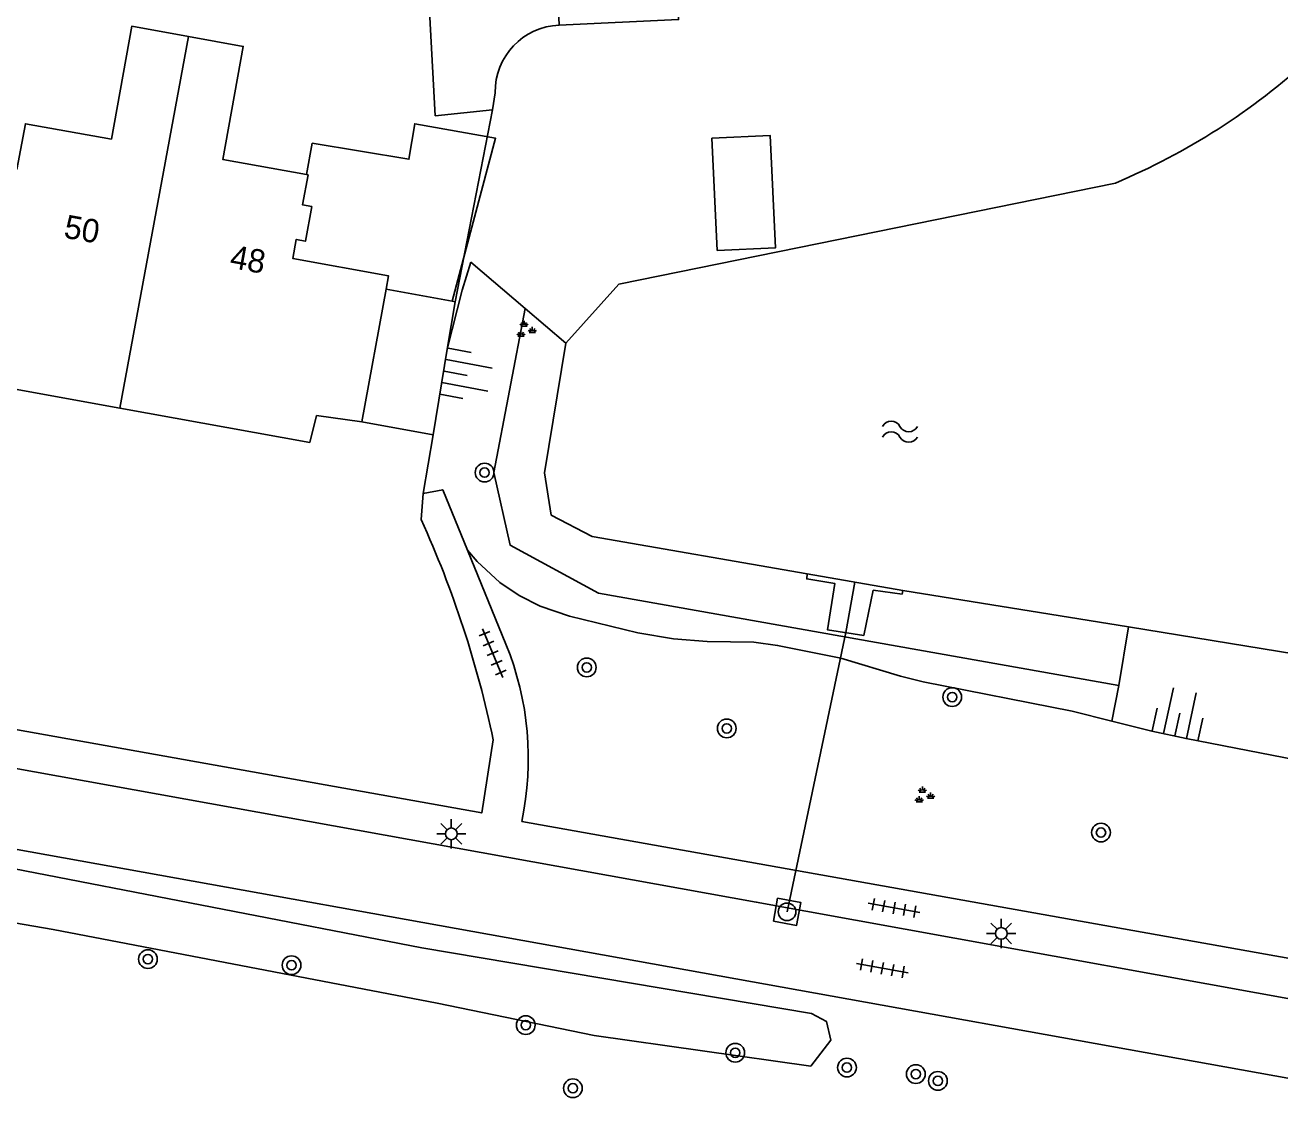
# Model space of a CAD drawing. Extents: x 131000 to 133013, y 393000 to 396501.
# Drawn here: x 131158.5 to 131212.1, y 395668.1 to 395713.9 of the extents above; entities that cross this region are included whole.
import ezdxf

# ---------------------------------------------------------------- set-up
doc = ezdxf.new("R2010")
doc.units = 0
for name, color, linetype in [('gg-afsc-erfafscheiding', 7, 'Continuous'), ('gg-anno-huisnummerreeks BGT', 7, 'Continuous'), ('gg-bbg-hoofdgebouw', 7, 'Continuous'), ('gg-bbg-luifel en loopbrug', 7, 'Continuous'), ('gg-bbg-tussenscheiding', 7, 'Continuous'), ('gg-knt-BGT kruinlijn', 7, 'Continuous'), ('gg-knt-verharding', 7, 'Continuous'), ('gg-knt-verharding nz', 7, 'Continuous'), ('gg-kntw-beschoeiing', 7, 'Continuous'), ('gg-kntw-bovenkant insteek waterloop', 7, 'Continuous'), ('gg-kwrk-duiker nz buis', 7, 'Continuous'), ('gg-kwrk-uitstroombak niveau min 01', 7, 'Continuous'), ('gt-grn-groengrens', 7, 'Continuous'), ('gt-symb-boom', 7, 'Continuous'), ('gt-symb-groenvak', 7, 'Continuous'), ('gt-symb-lichtmast', 7, 'Continuous'), ('gt-symb-rioolschacht', 7, 'Continuous'), ('gt-symb-talud symbool', 7, 'Continuous'), ('gt-symb-tegel verharding', 7, 'Continuous'), ('gt-symb-watersymbool', 7, 'Continuous')]:
    doc.layers.add(name, color=color, linetype=linetype)

# ---------------------------------------------------------------- blocks, each defined once
blk = doc.blocks.new('gt0-WA')
at = {"layer": 'gt-symb-watersymbool'}
for centre, start, end in [((-0.323, 0.022), 28.0725, 151.9275), ((0.427, 0.422), 208.0725, 331.9275), ((-0.323, -0.428), 28.0725, 151.9275), ((0.427, -0.028), 208.0725, 331.9275)]:
    blk.add_arc(centre, 0.425, start, end, dxfattribs=at)
blk = doc.blocks.new('gt0-GRVAK')
at = {"layer": 'gt-symb-groenvak'}
for p, q in [((-0.11, 0.189), (-0.228, 0.24)), ((-0.182, 0.153), (0.088, 0.153)), ((-0.091, 0.211), (-0.156, 0.322)), ((-0.047, 0.214), (-0.047, 0.393)), ((-0.004, 0.211), (0.061, 0.322)), ((0.015, 0.189), (0.133, 0.24)), ((0.262, -0.052), (0.197, 0.059)), ((0.305, -0.049), (0.305, 0.13)), ((0.349, -0.052), (0.414, 0.059)), ((-0.245, -0.228), (-0.363, -0.177)), ((-0.318, -0.264), (-0.047, -0.264)), ((-0.226, -0.206), (-0.291, -0.095)), ((-0.183, -0.203), (-0.183, -0.024)), ((-0.139, -0.206), (-0.074, -0.095)), ((-0.12, -0.228), (-0.002, -0.177)), ((0.243, -0.074), (0.125, -0.023)), ((0.17, -0.11), (0.441, -0.11)), ((0.368, -0.074), (0.486, -0.023))]:
    blk.add_line(p, q, dxfattribs=at)
blk = doc.blocks.new('gt0-TALUD_1')
at = {"layer": 'gt-symb-talud symbool'}
for p, q in [((-1, -1), (-1, 0)), ((-0.5, -2), (-0.5, 0)), ((0, -1), (0, 0)), ((0.5, -2), (0.5, 0)), ((1, -1), (1, 0))]:
    blk.add_line(p, q, dxfattribs=at)
blk = doc.blocks.new('gt0-LMAST')
at = {"layer": 'gt-symb-lichtmast'}
for p, q in [((-0.005, 0.246), (-0.005, 0.621)), ((-0.182, 0.173), (-0.447, 0.438)), ((0.172, 0.173), (0.437, 0.438)), ((-0.255, -0.004), (-0.63, -0.004)), ((-0.182, -0.181), (-0.447, -0.446)), ((-0.005, -0.254), (-0.005, -0.629)), ((0.437, -0.446), (0.172, -0.181)), ((0.245, -0.004), (0.62, -0.004))]:
    blk.add_line(p, q, dxfattribs=at)
blk.add_circle((-0.005, -0.004), 0.25, dxfattribs=at)
blk = doc.blocks.new('gt0-BOOM')
at = {"layer": 'gt-symb-boom'}
for radius in [0.4, 0.2]:
    blk.add_circle((0, 0), radius, dxfattribs=at)
blk = doc.blocks.new('gt0-TEG1')
at = {"layer": 'gt-symb-tegel verharding'}
for p, q in [((-1.125, 0), (1.125, 0)), ((-0.9, -0.25), (-0.9, 0.25)), ((-0.45, -0.25), (-0.45, 0.25)), ((0, -0.25), (0, 0.25)), ((0.45, -0.25), (0.45, 0.25)), ((0.9, -0.25), (0.9, 0.25))]:
    blk.add_line(p, q, dxfattribs=at)
blk = doc.blocks.new('gt0-RS')
at = {"layer": 'gt-symb-rioolschacht'}
blk.add_lwpolyline([(-0.5, -0.5), (0.5, -0.5), (0.5, 0.5), (-0.5, 0.5)], close=True, dxfattribs=at)
blk.add_circle((0, 0), 0.375, dxfattribs=at)

msp = doc.modelspace()

# ---------------------------------------------------------------- linework, layer by layer
at = {"layer": 'gg-afsc-erfafscheiding'}
for p, q in [((131176.879, 395702.135), (131178.479, 395710.325)), ((131175.934, 395696.457), (131175.516, 395693.947)), ((131175.516, 395693.947), (131175.425, 395692.845))]:
    msp.add_line(p, q, dxfattribs=at)
msp.add_lwpolyline([(131136.38, 395687.791), (131142.09, 395686.733), (131178.012, 395680.314), (131178.507, 395683.433)], dxfattribs=at)
msp.add_arc((131134.351, 395674.185), 45.114, 11.8296, 24.4329, dxfattribs=at)
at = {"layer": 'gg-bbg-hoofdgebouw'}
for p, q in [((131173.927, 395702.671), (131172.899, 395697.008)), ((131156.812, 395698.64), (131162.564, 395697.597)), ((131172.899, 395697.008), (131170.955, 395697.279))]:
    msp.add_line(p, q, dxfattribs=at)
for points in [[(131158.165, 395707.773), (131158.525, 395709.735), (131162.2, 395709.076), (131163.068, 395713.895), (131165.492, 395713.455)], [(131165.492, 395713.455), (131167.832, 395713.031), (131166.957, 395708.209), (131170.534, 395707.559)], [(131170.534, 395707.559), (131170.597, 395707.548), (131170.364, 395706.268), (131170.757, 395706.196), (131170.486, 395704.72), (131170.093, 395704.792), (131169.944, 395703.984), (131174.031, 395703.242), (131173.927, 395702.671)], [(131162.564, 395697.597), (131170.668, 395696.128), (131170.955, 395697.279)]]:
    msp.add_lwpolyline(points, dxfattribs=at)
at = {"layer": 'gg-bbg-luifel en loopbrug'}
for p, q in [((131173.927, 395702.671), (131176.751, 395702.158)), ((131176.879, 395702.135), (131176.541, 395700.107)), ((131176.751, 395702.158), (131176.879, 395702.135)), ((131176.541, 395700.107), (131175.934, 395696.457)), ((131172.899, 395697.008), (131175.934, 395696.457))]:
    msp.add_line(p, q, dxfattribs=at)
for points in [[(131176.751, 395702.158), (131178.603, 395709.114), (131175.154, 395709.734), (131174.907, 395708.22), (131170.776, 395708.896), (131170.534, 395707.559)], [(131188.071, 395704.317), (131190.562, 395704.438), (131190.329, 395709.232), (131187.839, 395709.111), (131188.071, 395704.317)]]:
    msp.add_lwpolyline(points, dxfattribs=at)
at = {"layer": 'gg-bbg-tussenscheiding'}
msp.add_line((131162.564, 395697.597), (131165.492, 395713.455), dxfattribs=at)
at = {"layer": 'gg-knt-BGT kruinlijn'}
for points in [[(131176.541, 395700.107), (131177.171, 395702.632), (131177.544, 395703.817)], [(131204.92, 395684.234), (131203.232, 395684.656), (131196.866, 395685.918), (131195.894, 395686.151), (131193.346, 395686.916), (131190.643, 395687.463), (131189.634, 395687.599), (131187.634, 395687.637), (131186.198, 395687.752), (131184.674, 395688.009), (131181.767, 395688.709), (131180.515, 395689.144), (131179.618, 395689.597), (131178.788, 395690.157), (131177.815, 395691.049), (131177.408, 395691.526)], [(131220.158, 395683.951), (131219.454, 395683.241), (131218.924, 395682.853), (131218.018, 395682.421), (131217.518, 395682.291), (131216.52, 395682.177), (131215.38, 395682.177), (131214.385, 395682.273), (131208.087, 395683.487), (131206.632, 395683.806), (131204.92, 395684.234)]]:
    msp.add_lwpolyline(points, dxfattribs=at)
at = {"layer": 'gg-knt-verharding'}
for p, q in [((131178.587, 395711.058), (131178.479, 395710.325)), ((131177.408, 395691.526), (131179.048, 395687.515)), ((131090.965, 395690.861), (131222.84, 395667.117)), ((131218.941, 395672.949), (131179.721, 395679.956))]:
    msp.add_line(p, q, dxfattribs=at)
for points in [[(131178.479, 395710.325), (131176.027, 395710.076), (131175.565, 395718.493)], [(131186.412, 395714.306), (131186.417, 395714.18), (131181.323, 395713.942)], [(131175.516, 395693.947), (131176.351, 395694.11), (131177.408, 395691.526)], [(131098.455, 395692.982), (131189.734, 395676.512), (131249.432, 395665.702)]]:
    msp.add_lwpolyline(points, dxfattribs=at)
for centre, radius, start, end in [((131181.438, 395711.093), 2.851, 92.3121, 180.7049), ((131167.123, 395682.644), 12.881, 347.9557, 22.2199)]:
    msp.add_arc(centre, radius, start, end, dxfattribs=at)
at = {"layer": 'gg-knt-verharding nz'}
msp.add_lwpolyline([(131181.323, 395713.942), (131181.138, 395718.217), (131180.734, 395726.366), (131180.623, 395728.98)], dxfattribs=at)
at = {"layer": 'gg-kntw-beschoeiing'}
for p, q in [((131205.069, 395707.202), (131183.874, 395702.882)), ((131183.874, 395702.882), (131181.604, 395700.37)), ((131195.994, 395689.817), (131205.631, 395688.253))]:
    msp.add_line(p, q, dxfattribs=at)
for points in [[(131205.631, 395688.253), (131217.053, 395686.399), (131218.618, 395688.455), (131227.892, 395711.778)], [(131181.604, 395700.37), (131180.689, 395694.828), (131180.984, 395693.03), (131182.732, 395692.116), (131191.905, 395690.526)]]:
    msp.add_lwpolyline(points, dxfattribs=at)
msp.add_arc((131193.938, 395733.709), 28.75, 292.7794, 312.5389, dxfattribs=at)
at = {"layer": 'gg-kntw-bovenkant insteek waterloop'}
msp.add_lwpolyline([(131157.644, 395675.697), (131159.709, 395675.342), (131176.117, 395672.197), (131182.82, 395670.813), (131192.061, 395669.509), (131192.915, 395670.612), (131192.735, 395671.418), (131192.099, 395671.758), (131175.462, 395674.556), (131157.552, 395678.034), (131140.743, 395680.946), (131123.009, 395684.139), (131101.518, 395688.106), (131091.06, 395690.265), (131086.787, 395690.805), (131085.621, 395690.886)], dxfattribs=at)
at = {"layer": 'gg-kwrk-duiker nz buis'}
msp.add_lwpolyline([(131193.949, 395690.172), (131193.556, 395688.012), (131191.052, 395676.097)], dxfattribs=at)
at = {"layer": 'gg-kwrk-uitstroombak niveau min 01'}
msp.add_line((131195.994, 395689.817), (131191.905, 395690.526), dxfattribs=at)
msp.add_lwpolyline([(131191.905, 395690.526), (131191.89, 395690.308), (131193.096, 395690.107), (131192.784, 395688.129), (131194.328, 395687.894), (131194.734, 395689.823), (131195.966, 395689.654), (131195.994, 395689.817)], dxfattribs=at)
at = {"layer": 'gt-grn-groengrens'}
for p, q in [((131177.544, 395703.817), (131179.872, 395701.84)), ((131179.872, 395701.84), (131181.604, 395700.37)), ((131205.216, 395685.758), (131205.631, 395688.253)), ((131204.92, 395684.234), (131205.216, 395685.758))]:
    msp.add_line(p, q, dxfattribs=at)
msp.add_lwpolyline([(131179.872, 395701.84), (131178.537, 395694.844), (131179.229, 395691.743), (131183, 395689.694), (131205.216, 395685.758)], dxfattribs=at)

# ---------------------------------------------------------------- block references
at = {"layer": 'gt-symb-boom'}
for p in [(131178.137, 395694.844), (131182.497, 395686.527), (131198.103, 395685.262), (131188.475, 395683.925), (131204.457, 395679.48), (131163.761, 395674.076), (131169.892, 395673.817), (131179.892, 395671.261), (131188.84, 395670.082), (131193.609, 395669.449), (131196.55, 395669.172), (131197.492, 395668.881), (131181.905, 395668.564)]:
    msp.add_blockref('gt0-BOOM', p, dxfattribs=at)
at = {"layer": 'gt-symb-groenvak'}
for p in [(131179.868, 395700.934), (131196.875, 395681.055)]:
    msp.add_blockref('gt0-GRVAK', p, dxfattribs=at)
at = {"layer": 'gt-symb-lichtmast'}
for p in [(131176.72, 395679.428), (131200.203, 395675.176)]:
    msp.add_blockref('gt0-LMAST', p, dxfattribs=at)
at = {"layer": 'gt-symb-rioolschacht', "rotation": -10.25359802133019}
msp.add_blockref('gt0-RS', (131191.052, 395676.097), dxfattribs=at)
at = {"layer": 'gt-symb-talud symbool'}
for p, xscale, yscale, rotation in [((131176.404, 395699.173), 0.9997064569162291, 0.999706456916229, 79.51061018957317), ((131207.612, 395683.601), 0.9999489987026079, 0.9999489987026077, 167.7011448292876)]:
    msp.add_blockref('gt0-TALUD_1', p, dxfattribs=dict(at, xscale=xscale, yscale=yscale, rotation=rotation))
at = {"layer": 'gt-symb-tegel verharding'}
for p, rotation in [((131178.478, 395687.138), -67.17745934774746), ((131195.62, 395676.26), -10.197205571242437), ((131195.119, 395673.686), -10.197205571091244)]:
    msp.add_blockref('gt0-TEG1', p, dxfattribs=dict(at, rotation=rotation))
at = {"layer": 'gt-symb-watersymbool'}
msp.add_blockref('gt0-WA', (131195.821, 395696.589), dxfattribs=at)

# ---------------------------------------------------------------- texts
at = {"layer": 'gg-anno-huisnummerreeks BGT'}
for s, rotation, p in [('50', 349.9, (131160.128, 395704.875)), ('48', 349.7, (131167.213, 395703.589))]:
    msp.add_text(s, height=1, rotation=rotation, dxfattribs=at).set_placement(p)

doc.saveas('drawing.dxf')
